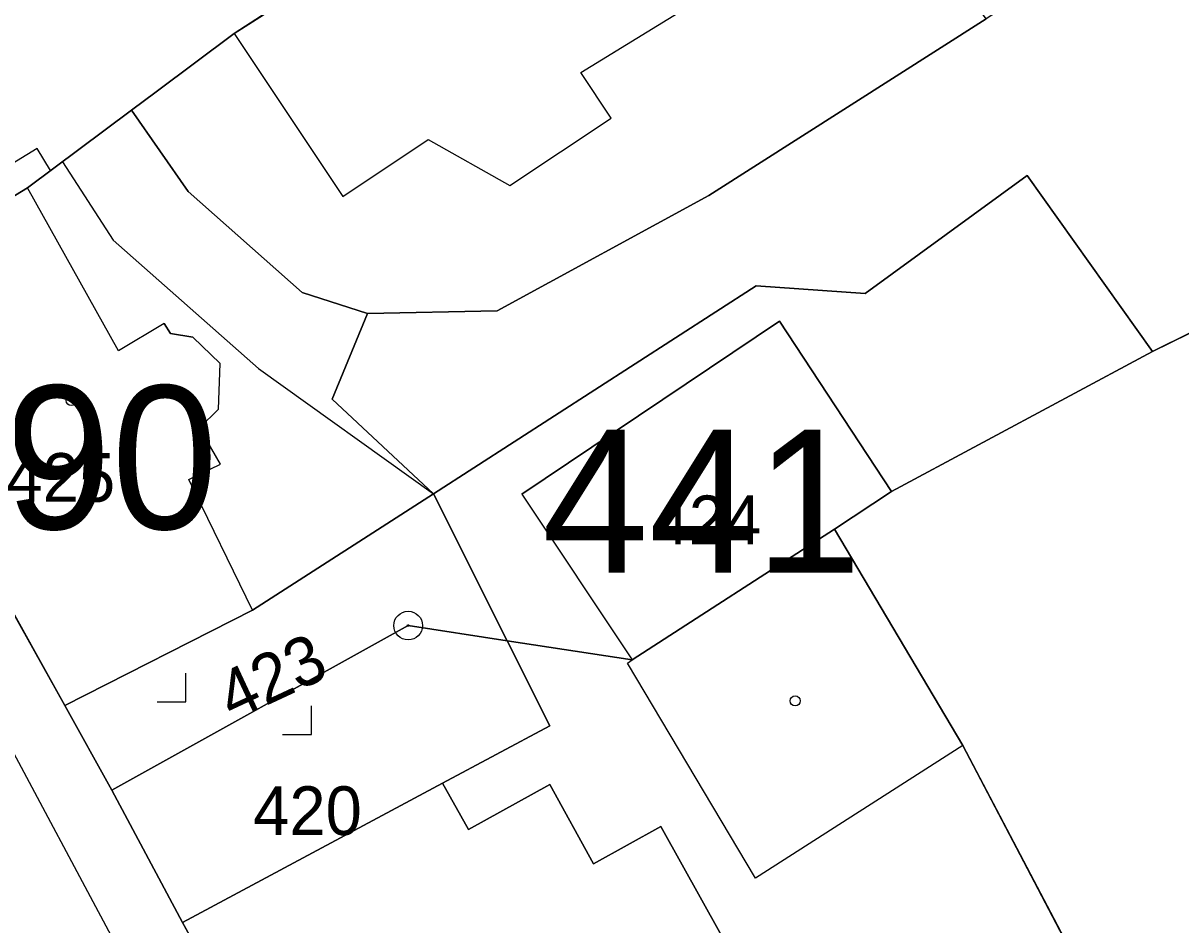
# Model space of a CAD drawing. Extents: x -689422 to -685210, y -987725 to -982160.
# Drawn here: x -687079.33 to -687038.93, y -985669.97 to -985638.51 of the extents above; entities that cross this region are included whole.
import ezdxf

# ---------------------------------------------------------------- set-up
doc = ezdxf.new("R2010")
doc.units = 0
for name, color, linetype in [('KN_Budovy', 7, 'Continuous'), ('KN_Budovy_cisla_domovni', 7, 'Continuous'), ('KN_Hranice_parcel', 7, 'Continuous'), ('KN_Hranice_parcel_vnitrni_kresba', 7, 'Continuous'), ('KN_Parcelni cisla', 7, 'Continuous'), ('KN_Polygon parcely', 7, 'Continuous'), ('KN_POZEMKY_OSTATNI PLOCHA', 7, 'Continuous'), ('KN_POZEMKY_ZAHRADA', 7, 'Continuous'), ('KN_POZEMKY_ZASTAVENA PLOCHA', 7, 'Continuous'), ('KN_VYUZITI_13_zastavena plocha_zboreniste', 7, 'Continuous'), ('KN_VYUZITI_16_ostatni plocha_silnice', 7, 'Continuous'), ('KN_VYUZITI_17_ostatni plocha_ostatni komunikace', 7, 'Continuous'), ('KN_Věcná břemena k části', 7, 'Continuous'), ('KN_Značky bodu BP', 7, 'Continuous'), ('KN_Značky budov', 7, 'Continuous'), ('KN_Značky kultur', 7, 'Continuous')]:
    doc.layers.add(name, color=color, linetype=linetype)

msp = doc.modelspace()

# ---------------------------------------------------------------- linework, layer by layer
at = {"layer": 'KN_Budovy'}
for points in [[(-687050.76, -985634.63), (-687050.46, -985635.1), (-687041.99, -985629.66), (-687046.58, -985622.66), (-687046.83, -985622.28), (-687056.6, -985628.71), (-687056.5, -985628.86), (-687071.96, -985638.87), (-687068.17, -985644.55), (-687065.19, -985642.56), (-687062.34, -985644.17), (-687058.81, -985641.82), (-687059.87, -985640.23)], [(-687077.87, -985662.32), (-687071.32, -985658.99), (-687073.54, -985654.43), (-687072.44, -985653.9), (-687073.17, -985652.63), (-687072.51, -985651.98), (-687072.45, -985650.38), (-687073.4, -985649.46), (-687074.19, -985649.34), (-687074.4, -985648.99), (-687076, -985649.94), (-687079.17, -985644.25), (-687085.73, -985648.26)], [(-687051.01, -985656.16), (-687049.02, -985654.85), (-687052.93, -985648.91), (-687061.93, -985654.94), (-687058.08, -985660.72)], [(-687065.77, -985684.4), (-687056.74, -985679.53), (-687058.67, -985676.04), (-687055.8, -985674.45), (-687057.3, -985671.67), (-687054.96, -985670.35), (-687057.08, -985666.54), (-687059.42, -985667.84), (-687060.95, -985665.08), (-687063.79, -985666.65), (-687064.69, -985665.03), (-687073.76, -985669.89)]]:
    msp.add_lwpolyline(points, close=True, dxfattribs=at)
at = {"layer": 'KN_Hranice_parcel'}
for p, q in [((-687017.09, -985638.65), (-687039.92, -985649.97)), ((-687077.87, -985662.32), (-687085.73, -985648.26)), ((-687062.44, -985660.06), (-687065.01, -985654.93)), ((-687076.23, -985665.28), (-687077.87, -985662.32)), ((-687073.76, -985669.89), (-687076.23, -985665.28))]:
    msp.add_line(p, q, dxfattribs=at)
for points in [[(-687075.54, -985641.54), (-687074.68, -985640.9), (-687071.96, -985638.87), (-687056.5, -985628.86), (-687056.6, -985628.71), (-687046.83, -985622.28), (-687046.58, -985622.66)], [(-687045.72, -985638.36), (-687055.4, -985644.52), (-687062.79, -985648.55), (-687067.31, -985648.64)], [(-687085.73, -985648.26), (-687079.17, -985644.25), (-687075.54, -985641.54)], [(-687067.31, -985648.64), (-687069.59, -985647.9), (-687073.57, -985644.38), (-687075.54, -985641.54)], [(-687039.92, -985649.97), (-687044.29, -985643.82), (-687049.95, -985647.94), (-687053.75, -985647.67), (-687065.01, -985654.93)], [(-687065.01, -985654.93), (-687068.54, -985651.63), (-687067.31, -985648.64)], [(-687039.92, -985649.97), (-687049.02, -985654.85), (-687051.01, -985656.16)], [(-687065.01, -985654.93), (-687071.32, -985658.99), (-687077.87, -985662.32)], [(-687062.44, -985660.06), (-687058.08, -985660.72), (-687051.01, -985656.16)], [(-687051.01, -985656.16), (-687046.54, -985663.72), (-687039.94, -985676.26)], [(-687062.44, -985660.06), (-687065.89, -985659.53), (-687076.23, -985665.28)], [(-687073.76, -985669.89), (-687064.69, -985665.03), (-687060.95, -985663.03), (-687062.44, -985660.06)], [(-687063.12, -985689.31), (-687065.77, -985684.4), (-687073.76, -985669.89)]]:
    msp.add_lwpolyline(points, dxfattribs=at)
at = {"layer": 'KN_Hranice_parcel_vnitrni_kresba'}
for p, q in [((-687059.87, -985640.23), (-687050.76, -985634.63)), ((-687071.96, -985638.87), (-687068.17, -985644.55)), ((-687058.81, -985641.82), (-687059.87, -985640.23)), ((-687062.34, -985644.17), (-687058.81, -985641.82)), ((-687068.17, -985644.55), (-687065.19, -985642.56)), ((-687065.19, -985642.56), (-687062.34, -985644.17)), ((-687076, -985649.94), (-687079.17, -985644.25)), ((-687074.4, -985648.99), (-687076, -985649.94)), ((-687074.4, -985648.99), (-687074.19, -985649.34)), ((-687061.93, -985654.94), (-687052.93, -985648.91)), ((-687052.93, -985648.91), (-687049.02, -985654.85)), ((-687087.44, -985649.42), (-687075.85, -985671.12)), ((-687074.19, -985649.34), (-687073.4, -985649.46)), ((-687072.45, -985650.38), (-687073.4, -985649.46)), ((-687072.51, -985651.98), (-687072.45, -985650.38)), ((-687073.17, -985652.63), (-687072.51, -985651.98)), ((-687072.44, -985653.9), (-687073.17, -985652.63)), ((-687073.54, -985654.43), (-687072.44, -985653.9)), ((-687071.32, -985658.99), (-687073.54, -985654.43)), ((-687061.93, -985654.94), (-687058.08, -985660.72)), ((-687058.24, -985660.84), (-687058.08, -985660.72)), ((-687053.77, -985668.34), (-687058.24, -985660.84)), ((-687046.54, -985663.72), (-687053.77, -985668.34)), ((-687064.69, -985665.03), (-687063.79, -985666.65))]:
    msp.add_line(p, q, dxfattribs=at)
msp.add_lwpolyline([(-687063.79, -985666.65), (-687060.95, -985665.08), (-687059.42, -985667.84), (-687057.08, -985666.54), (-687054.96, -985670.35), (-687057.3, -985671.67), (-687055.8, -985674.45), (-687058.67, -985676.04)], dxfattribs=at)
at = {"layer": 'KN_Polygon parcely'}
for points in [[(-687020.66, -985773.27), (-687027.92, -985760.05), (-687038.19, -985741.16), (-687054.79, -985707.03), (-687052.32, -985705.52), (-687055.35, -985700.99), (-687063.12, -985689.31), (-687065.77, -985684.4), (-687073.76, -985669.89), (-687076.23, -985665.28), (-687077.87, -985662.32), (-687085.73, -985648.26), (-687089.42, -985641.53), (-687095.13, -985631.05), (-687098.8, -985624.36), (-687102.51, -985617.64), (-687103.3, -985616.19), (-687104.11, -985614.71), (-687107.16, -985609.24), (-687108.58, -985606.46), (-687118.07, -985589.66), (-687126.02, -985576.52)], [(-687033.78, -985602.16), (-687040.68, -985610.26), (-687043.79, -985613.66), (-687044.44, -985614.03), (-687050.43, -985617.34), (-687053.92, -985619.62), (-687079.59, -985636.16), (-687089.42, -985641.53), (-687085.73, -985648.26), (-687079.17, -985644.25), (-687075.54, -985641.54), (-687074.68, -985640.9), (-687071.96, -985638.87), (-687056.5, -985628.86), (-687056.6, -985628.71), (-687046.83, -985622.28), (-687046.58, -985622.66), (-687036.49, -985614.67)]]:
    msp.add_lwpolyline(points, dxfattribs=at)
for points in [[(-686989.01, -985611.7), (-686992.65, -985612.8), (-687016.21, -985619.95), (-687030.24, -985628.67), (-687039.04, -985634.02), (-687045.72, -985638.36), (-687055.4, -985644.52), (-687062.79, -985648.55), (-687067.31, -985648.64), (-687068.54, -985651.63), (-687065.01, -985654.93), (-687053.75, -985647.67), (-687049.95, -985647.94), (-687044.29, -985643.82), (-687039.92, -985649.97), (-687017.09, -985638.65), (-686987.87, -985626.04)], [(-687046.58, -985622.66), (-687046.83, -985622.28), (-687056.6, -985628.71), (-687056.5, -985628.86), (-687071.96, -985638.87), (-687074.68, -985640.9), (-687075.54, -985641.54), (-687073.57, -985644.38), (-687069.59, -985647.9), (-687067.31, -985648.64), (-687062.79, -985648.55), (-687055.4, -985644.52), (-687045.72, -985638.36), (-687046.8, -985636.89), (-687045, -985635.71), (-687045.7, -985634.66), (-687040.74, -985631.42), (-687041.99, -985629.66)], [(-687049.02, -985654.85), (-687051.01, -985656.16), (-687046.54, -985663.72), (-687039.94, -985676.26), (-687034.2, -985673.15), (-687025.39, -985669.59), (-687009.87, -985660.45), (-687017.09, -985638.65), (-687039.92, -985649.97)], [(-687068.54, -985651.63), (-687067.31, -985648.64), (-687069.59, -985647.9), (-687073.57, -985644.38), (-687075.54, -985641.54), (-687079.17, -985644.25), (-687085.73, -985648.26), (-687077.87, -985662.32), (-687071.32, -985658.99), (-687065.01, -985654.93)], [(-687044.29, -985643.82), (-687049.95, -985647.94), (-687053.75, -985647.67), (-687065.01, -985654.93), (-687062.44, -985660.06), (-687058.08, -985660.72), (-687051.01, -985656.16), (-687049.02, -985654.85), (-687039.92, -985649.97)], [(-687065.01, -985654.93), (-687071.32, -985658.99), (-687077.87, -985662.32), (-687076.23, -985665.28), (-687065.89, -985659.53), (-687062.44, -985660.06)], [(-687044.45, -985678.8), (-687039.94, -985676.26), (-687046.54, -985663.72), (-687051.01, -985656.16), (-687058.08, -985660.72), (-687062.44, -985660.06), (-687060.95, -985663.03), (-687064.69, -985665.03), (-687073.76, -985669.89), (-687065.77, -985684.4), (-687063.12, -985689.31), (-687048.96, -985681.34), (-687051, -985678.01), (-687046.5, -985675.48)], [(-687065.89, -985659.53), (-687076.23, -985665.28), (-687073.76, -985669.89), (-687064.69, -985665.03), (-687060.95, -985663.03), (-687062.44, -985660.06)]]:
    msp.add_lwpolyline(points, close=True, dxfattribs=at)
at = {"layer": 'KN_POZEMKY_OSTATNI PLOCHA'}
for p, q in [((-687056.5, -985628.86), (-687071.96, -985638.87)), ((-687071.96, -985638.87), (-687074.68, -985640.9)), ((-687074.68, -985640.9), (-687075.54, -985641.54)), ((-687075.54, -985641.54), (-687079.17, -985644.25)), ((-687079.17, -985644.25), (-687085.73, -985648.26)), ((-687085.73, -985648.26), (-687077.87, -985662.32)), ((-687077.87, -985662.32), (-687076.23, -985665.28)), ((-687076.23, -985665.28), (-687073.76, -985669.89)), ((-687073.76, -985669.89), (-687065.77, -985684.4))]:
    msp.add_line(p, q, dxfattribs=at)
at = {"layer": 'KN_POZEMKY_ZAHRADA'}
for p, q in [((-687055.4, -985644.52), (-687045.72, -985638.36)), ((-687017.09, -985638.65), (-687039.92, -985649.97)), ((-687039.92, -985649.97), (-687017.09, -985638.65)), ((-687044.29, -985643.82), (-687049.95, -985647.94)), ((-687039.92, -985649.97), (-687044.29, -985643.82)), ((-687062.79, -985648.55), (-687055.4, -985644.52)), ((-687053.75, -985647.67), (-687065.01, -985654.93)), ((-687049.95, -985647.94), (-687053.75, -985647.67)), ((-687068.54, -985651.63), (-687067.31, -985648.64)), ((-687067.31, -985648.64), (-687062.79, -985648.55)), ((-687049.02, -985654.85), (-687039.92, -985649.97)), ((-687065.01, -985654.93), (-687068.54, -985651.63)), ((-687051.01, -985656.16), (-687049.02, -985654.85)), ((-687046.54, -985663.72), (-687051.01, -985656.16)), ((-687039.94, -985676.26), (-687046.54, -985663.72))]:
    msp.add_line(p, q, dxfattribs=at)
at = {"layer": 'KN_POZEMKY_ZASTAVENA PLOCHA'}
for p, q in [((-687071.96, -985638.87), (-687056.5, -985628.86)), ((-687045.72, -985638.36), (-687055.4, -985644.52)), ((-687074.68, -985640.9), (-687071.96, -985638.87)), ((-687075.54, -985641.54), (-687074.68, -985640.9)), ((-687079.17, -985644.25), (-687075.54, -985641.54)), ((-687073.57, -985644.38), (-687075.54, -985641.54)), ((-687075.54, -985641.54), (-687073.57, -985644.38)), ((-687049.95, -985647.94), (-687044.29, -985643.82)), ((-687044.29, -985643.82), (-687039.92, -985649.97)), ((-687085.73, -985648.26), (-687079.17, -985644.25)), ((-687069.59, -985647.9), (-687073.57, -985644.38)), ((-687073.57, -985644.38), (-687069.59, -985647.9)), ((-687055.4, -985644.52), (-687062.79, -985648.55)), ((-687067.31, -985648.64), (-687069.59, -985647.9)), ((-687069.59, -985647.9), (-687067.31, -985648.64)), ((-687065.01, -985654.93), (-687053.75, -985647.67)), ((-687053.75, -985647.67), (-687049.95, -985647.94)), ((-687077.87, -985662.32), (-687085.73, -985648.26)), ((-687067.31, -985648.64), (-687068.54, -985651.63)), ((-687062.79, -985648.55), (-687067.31, -985648.64)), ((-687039.92, -985649.97), (-687049.02, -985654.85)), ((-687068.54, -985651.63), (-687065.01, -985654.93)), ((-687049.02, -985654.85), (-687051.01, -985656.16)), ((-687071.32, -985658.99), (-687065.01, -985654.93)), ((-687065.01, -985654.93), (-687071.32, -985658.99)), ((-687065.01, -985654.93), (-687062.44, -985660.06)), ((-687062.44, -985660.06), (-687065.01, -985654.93)), ((-687051.01, -985656.16), (-687058.08, -985660.72)), ((-687058.08, -985660.72), (-687051.01, -985656.16)), ((-687051.01, -985656.16), (-687046.54, -985663.72)), ((-687077.87, -985662.32), (-687071.32, -985658.99)), ((-687071.32, -985658.99), (-687077.87, -985662.32)), ((-687065.89, -985659.53), (-687076.23, -985665.28)), ((-687076.23, -985665.28), (-687065.89, -985659.53)), ((-687062.44, -985660.06), (-687065.89, -985659.53)), ((-687065.89, -985659.53), (-687062.44, -985660.06)), ((-687058.08, -985660.72), (-687062.44, -985660.06)), ((-687062.44, -985660.06), (-687060.95, -985663.03)), ((-687060.95, -985663.03), (-687062.44, -985660.06)), ((-687062.44, -985660.06), (-687058.08, -985660.72)), ((-687076.23, -985665.28), (-687077.87, -985662.32)), ((-687060.95, -985663.03), (-687064.69, -985665.03)), ((-687064.69, -985665.03), (-687060.95, -985663.03)), ((-687046.54, -985663.72), (-687039.94, -985676.26)), ((-687073.76, -985669.89), (-687076.23, -985665.28)), ((-687064.69, -985665.03), (-687073.76, -985669.89)), ((-687073.76, -985669.89), (-687064.69, -985665.03)), ((-687065.77, -985684.4), (-687073.76, -985669.89))]:
    msp.add_line(p, q, dxfattribs=at)
at = {"layer": 'KN_VYUZITI_13_zastavena plocha_zboreniste'}
for p, q in [((-687071.32, -985658.99), (-687065.01, -985654.93)), ((-687065.01, -985654.93), (-687062.44, -985660.06)), ((-687077.87, -985662.32), (-687071.32, -985658.99)), ((-687065.89, -985659.53), (-687076.23, -985665.28)), ((-687076.23, -985665.28), (-687065.89, -985659.53)), ((-687062.44, -985660.06), (-687065.89, -985659.53)), ((-687065.89, -985659.53), (-687062.44, -985660.06)), ((-687062.44, -985660.06), (-687060.95, -985663.03)), ((-687076.23, -985665.28), (-687077.87, -985662.32)), ((-687060.95, -985663.03), (-687064.69, -985665.03)), ((-687073.76, -985669.89), (-687076.23, -985665.28)), ((-687064.69, -985665.03), (-687073.76, -985669.89))]:
    msp.add_line(p, q, dxfattribs=at)
at = {"layer": 'KN_VYUZITI_16_ostatni plocha_silnice'}
for p, q in [((-687085.73, -985648.26), (-687077.87, -985662.32)), ((-687077.87, -985662.32), (-687076.23, -985665.28)), ((-687076.23, -985665.28), (-687073.76, -985669.89)), ((-687073.76, -985669.89), (-687065.77, -985684.4))]:
    msp.add_line(p, q, dxfattribs=at)
at = {"layer": 'KN_VYUZITI_17_ostatni plocha_ostatni komunikace'}
for p, q in [((-687056.5, -985628.86), (-687071.96, -985638.87)), ((-687071.96, -985638.87), (-687074.68, -985640.9)), ((-687074.68, -985640.9), (-687075.54, -985641.54)), ((-687075.54, -985641.54), (-687079.17, -985644.25)), ((-687079.17, -985644.25), (-687085.73, -985648.26))]:
    msp.add_line(p, q, dxfattribs=at)
at = {"layer": 'KN_Věcná břemena k části'}
for points in [[(-687065.01, -985654.93), (-687068.54, -985651.63), (-687067.31, -985648.64), (-687069.59, -985647.9), (-687073.57, -985644.38), (-687075.54, -985641.54), (-687077.95, -985643.34), (-687076.18, -985646.08), (-687071.11, -985650.56)], [(-687086.21, -985647.39), (-687087.1, -985647.93), (-687086.58, -985648.78), (-687085.73, -985648.26), (-687079.17, -985644.25), (-687078.37, -985643.65), (-687078.84, -985642.88)]]:
    msp.add_lwpolyline(points, close=True, dxfattribs=at)
at = {"layer": 'KN_Značky bodu BP'}
for radius in [0.5, 0.0303]:
    msp.add_circle((-687065.89, -985659.53), radius, dxfattribs=at)
at = {"layer": 'KN_Značky budov'}
for centre in [(-687077.647, -985651.679), (-687055.187, -985653.069), (-687052.387, -985662.159)]:
    msp.add_circle(centre, 0.175, dxfattribs=at)
at = {"layer": 'KN_Značky kultur'}
for p, q in [((-687073.65, -985662.19), (-687073.65, -985661.19)), ((-687074.651, -985662.19), (-687073.65, -985662.19)), ((-687069.27, -985663.33), (-687069.27, -985662.33)), ((-687070.271, -985663.33), (-687069.27, -985663.33))]:
    msp.add_line(p, q, dxfattribs=at)

# ---------------------------------------------------------------- texts
at = {"layer": 'KN_Budovy_cisla_domovni'}
for s, p in [('190', (-687083.682, -985656.159)), ('441', (-687061.218, -985657.689))]:
    msp.add_text(s, height=5, dxfattribs=at).set_placement(p)
at = {"layer": 'KN_Parcelni cisla'}
for s, p in [('425', (-687079.91, -985655.21)), ('424', (-687057.36, -985656.69)), ('420', (-687071.3, -985666.84))]:
    msp.add_text(s, height=1.7, dxfattribs=at).set_placement(p)
msp.add_text('423', height=1.7, rotation=25, dxfattribs=at).set_placement((-687072.02, -985662.88))

doc.saveas('drawing.dxf')
